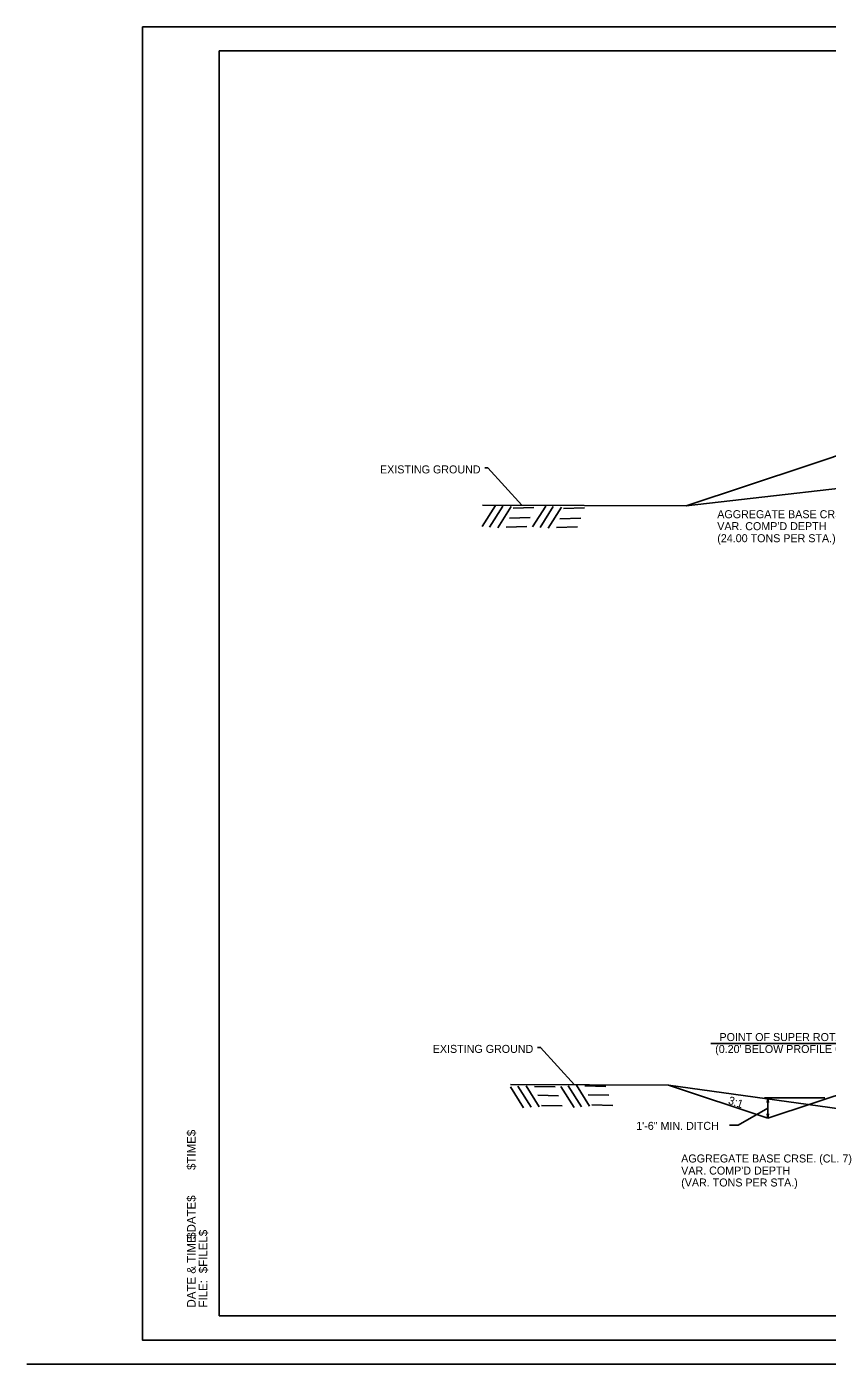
# Model space of a CAD drawing. Extents: x 1373719 to 1374161, y 379835 to 380167.
# Drawn here: x 1373870.4 to 1373935.3, y 379899.1 to 380007.8 of the extents above; entities that cross this region are included whole.
import ezdxf

# ---------------------------------------------------------------- set-up
doc = ezdxf.new("R2010")
doc.units = 0
for name, color, linetype in [('Agg Base Course Text', 7, 'Continuous'), ('DATE', 7, 'Continuous'), ('GREEN_TXT', 7, 'Continuous'), ('Ground Hatch', 7, 'Continuous'), ('R_NoPlot', 7, 'Continuous'), ('T_Drafting', 7, 'Continuous')]:
    doc.layers.add(name, color=color, linetype=linetype)

msp = doc.modelspace()

# ---------------------------------------------------------------- linework, layer by layer
for p, q in [((1373933.85, 379972.17), (1373945.85, 379976.17)), ((1373923.89, 379968.85), (1373933.85, 379972.17)), ((1373942.52, 379923.12), (1373930.52, 379919.12)), ((1373930.52, 379919.12), (1373922.47, 379921.8))]:
    msp.add_line(p, q)
at = {"layer": 'DATE'}
for p, q in [((1373885.97, 380005.81), (1374044.06, 380005.81)), ((1373885.97, 379903.08), (1373885.97, 380005.81)), ((1374044.06, 379903.08), (1373885.97, 379903.08)), ((1373870.36, 379899.14), (1374046.36, 379899.14))]:
    msp.add_line(p, q, dxfattribs=at)
at = {"layer": 'GREEN_TXT'}
for p, q in [((1373935.16, 379920.77), (1373930.25, 379920.77)), ((1373930.47, 379920.4), (1373930.52, 379920.77)), ((1373930.48, 379920.4), (1373930.52, 379920.71)), ((1373930.49, 379920.4), (1373930.52, 379920.64)), ((1373930.52, 379919.12), (1373930.52, 379920.77)), ((1373930.58, 379920.4), (1373930.52, 379920.77)), ((1373930.57, 379920.4), (1373930.52, 379920.71)), ((1373930.56, 379920.4), (1373930.52, 379920.64)), ((1373930.58, 379920.4), (1373930.47, 379920.4)), ((1373930.5, 379920.4), (1373930.52, 379920.58)), ((1373930.51, 379920.4), (1373930.52, 379920.52)), ((1373930.55, 379920.4), (1373930.52, 379920.58)), ((1373930.54, 379920.4), (1373930.52, 379920.52)), ((1373930.52, 379920.4), (1373930.52, 379920.46)), ((1373930.53, 379920.4), (1373930.52, 379920.46)), ((1373930.47, 379919.49), (1373930.52, 379919.12)), ((1373930.47, 379919.49), (1373930.58, 379919.49)), ((1373930.48, 379919.49), (1373930.52, 379919.18)), ((1373930.49, 379919.49), (1373930.52, 379919.25)), ((1373930.5, 379919.49), (1373930.52, 379919.31)), ((1373930.51, 379919.49), (1373930.52, 379919.37)), ((1373930.58, 379919.49), (1373930.52, 379919.12)), ((1373930.54, 379919.49), (1373930.52, 379919.37)), ((1373930.56, 379919.49), (1373930.52, 379919.25)), ((1373930.57, 379919.49), (1373930.52, 379919.18)), ((1373930.55, 379919.49), (1373930.52, 379919.31)), ((1373930.53, 379919.49), (1373930.52, 379919.43)), ((1373930.52, 379919.49), (1373930.52, 379919.43))]:
    msp.add_line(p, q, dxfattribs=at)
for points in [[(1373910.56, 379968.91), (1373907.79, 379971.94), (1373907.55, 379971.94)], [(1373925.9, 379925.2), (1373941.1, 379925.2), (1373945.53, 379923.49), (1373941.1, 379925.2)], [(1373914.83, 379921.84), (1373912.07, 379924.87), (1373911.82, 379924.87)], [(1373927.41, 379918.55), (1373928.11, 379918.55), (1373930.52, 379919.95)]]:
    msp.add_lwpolyline(points, dxfattribs=at)
at = {"layer": 'Ground Hatch'}
for p, q in [((1373907.34, 379967.17), (1373908.41, 379968.88)), ((1373907.94, 379967.13), (1373909.01, 379968.83)), ((1373908.61, 379967.08), (1373909.68, 379968.79)), ((1373909.85, 379968.67), (1373911.54, 379968.71)), ((1373911.43, 379967.14), (1373912.5, 379968.84)), ((1373912.03, 379967.09), (1373913.1, 379968.8)), ((1373912.7, 379967.04), (1373913.77, 379968.75)), ((1373913.94, 379968.63), (1373915.64, 379968.68)), ((1373909.54, 379967.85), (1373911.24, 379967.9)), ((1373913.63, 379967.81), (1373915.33, 379967.86)), ((1373909.27, 379967.13), (1373910.97, 379967.18)), ((1373913.37, 379967.09), (1373915.06, 379967.14)), ((1373910.23, 379921.72), (1373911.3, 379920.01)), ((1373910.9, 379921.76), (1373911.97, 379920.06)), ((1373911.57, 379921.71), (1373913.26, 379921.67)), ((1373913.72, 379921.71), (1373914.79, 379920)), ((1373914.32, 379921.75), (1373915.39, 379920.05)), ((1373914.99, 379921.8), (1373916.06, 379920.09)), ((1373915.66, 379921.75), (1373917.36, 379921.7)), ((1373909.63, 379921.67), (1373910.7, 379919.96)), ((1373911.84, 379920.99), (1373913.53, 379920.95)), ((1373915.93, 379921.03), (1373917.62, 379920.99)), ((1373912.14, 379920.17), (1373913.84, 379920.13)), ((1373916.23, 379920.21), (1373917.93, 379920.17))]:
    msp.add_line(p, q, dxfattribs=at)
at = {"layer": 'R_NoPlot'}
msp.add_lwpolyline([(1373879.77, 380007.76), (1374046.44, 380007.76), (1374046.44, 379901.09), (1373879.77, 379901.09)], close=True, dxfattribs=at)
at = {"layer": 'T_Drafting'}
for points in [[(1373907.35, 379968.92), (1373923.89, 379968.85), (1373942.81, 379971.02), (1373964.3, 379972.17), (1373992.08, 379975.29), (1374006.82, 379975.49), (1374019.98, 379975.49)], [(1373909.63, 379921.87), (1373922.47, 379921.8), (1373942.6, 379919.02), (1373967.06, 379919.64), (1373996.43, 379918.66), (1374003.43, 379918.28), (1374018.95, 379918.28)]]:
    msp.add_lwpolyline(points, dxfattribs=at)

# ---------------------------------------------------------------- texts
for s, height, p in [('$TIME$', 0.698, (1373884.07, 379914.92)), ('$DATE$', 0.698, (1373884.07, 379909.33)), ('DATE & TIME:', 0.6984, (1373884.07, 379903.75)), ('$FILEL$', 0.698, (1373885.03, 379906.54)), ('FILE: ', 0.698, (1373885.03, 379903.75))]:
    msp.add_text(s, height=height, rotation=90).set_placement(p)
at = {"layer": 'Agg Base Course Text'}
for s, p in [('AGGREGATE BASE CRSE. (CL. 7)', (1373926.42, 379967.85)), ("VAR. COMP'D DEPTH", (1373926.42, 379966.88)), ('(24.00 TONS PER STA.)', (1373926.42, 379965.9)), ('AGGREGATE BASE CRSE. (CL. 7)', (1373923.49, 379915.53)), ("VAR. COMP'D DEPTH", (1373923.49, 379914.55)), ('(VAR. TONS PER STA.)', (1373923.49, 379913.58))]:
    msp.add_text(s, height=0.65, dxfattribs=at).set_placement(p)
at = {"layer": 'GREEN_TXT'}
for s, rotation, p in [('EXISTING GROUND', 359.98, (1373899.04, 379971.49)), ('EXISTING GROUND', 359.98, (1373903.32, 379924.43)), ('3:1', 341.5651, (1373927.25, 379920.31))]:
    msp.add_text(s, height=0.65, rotation=rotation, dxfattribs=at).set_placement(p)
for s, p in [('POINT OF SUPER ROTATION', (1373926.6, 379925.39)), ("(0.20' BELOW PROFILE GRAD)", (1373926.25, 379924.42)), ('1\'-6" MIN. DITCH', (1373919.84, 379918.18))]:
    msp.add_text(s, height=0.65, dxfattribs=at).set_placement(p)

doc.saveas('drawing.dxf')
